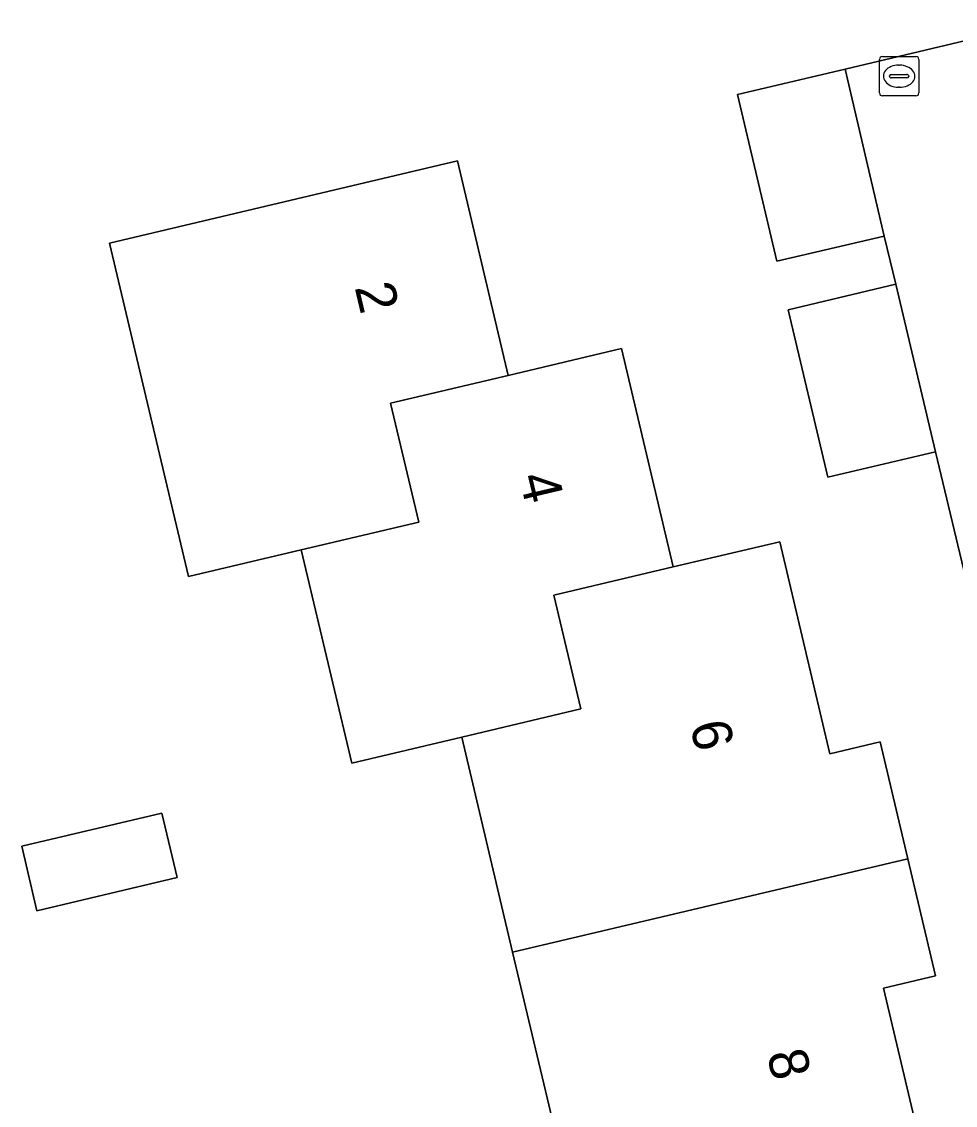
# Model space of a CAD drawing. Extents: x 158031 to 159244, y 380104 to 381214.
# Drawn here: x 158643.12 to 158666.81, y 380536.8 to 380564.3 of the extents above; entities that cross this region are included whole.
import ezdxf

# ---------------------------------------------------------------- set-up
doc = ezdxf.new("R2010")
doc.units = 0
for name, color, linetype in [('IMGEO_Brandkraan', 7, 'Continuous'), ('IMGEO_Erf', 7, 'Continuous'), ('IMGEO_Hek', 7, 'Continuous'), ('IMGEO_Pand', 7, 'Continuous'), ('IMGEO_Pand_nummerreeks', 7, 'Continuous'), ('IMGEO_Voetpad_open', 7, 'Continuous')]:
    doc.layers.add(name, color=color, linetype=linetype)

msp = doc.modelspace()

# ---------------------------------------------------------------- linework, layer by layer
at = {"layer": 'IMGEO_Brandkraan'}
for p, q in [((158664.886, 380562.495), (158664.886, 380563.347)), ((158664.961, 380563.421), (158665.813, 380563.421)), ((158665.887, 380563.347), (158665.887, 380562.495)), ((158665.188, 380562.964), (158665.586, 380562.964)), ((158665.374, 380563.201), (158665.399, 380563.201)), ((158665.145, 380562.915), (158665.145, 380562.927)), ((158665.583, 380562.878), (158665.185, 380562.878)), ((158665.629, 380562.927), (158665.629, 380562.915)), ((158665.813, 380562.421), (158664.961, 380562.421)), ((158665.397, 380562.641), (158665.372, 380562.641))]:
    msp.add_line(p, q, dxfattribs=at)
for points in [[(158664.886, 380562.495), (158664.886, 380563.347)], [(158664.961, 380563.421), (158665.813, 380563.421)], [(158665.887, 380563.347), (158665.887, 380562.495)], [(158665.813, 380562.421), (158664.961, 380562.421)]]:
    msp.add_lwpolyline(points, dxfattribs=at)
for centre, radius, start, end in [((158664.963, 380563.345), 0.0765, 91.552, 178.448), ((158664.963, 380563.345), 0.0765, 91.552, 178.448), ((158665.811, 380563.345), 0.0765, 1.552, 88.448), ((158665.811, 380563.345), 0.0765, 1.552, 88.448), ((158665.185, 380562.924), 0.0403, 85.8775, 175.7526), ((158665.59, 380562.926), 0.0386, 1.7309, 96.639), ((158665.182, 380562.914), 0.0366, 178.938, 274.7102), ((158665.586, 380562.921), 0.043, 264.8664, 352.4533), ((158664.963, 380562.497), 0.0765, 181.552, 268.448), ((158664.963, 380562.497), 0.0765, 181.552, 268.448), ((158665.811, 380562.497), 0.0765, 271.552, 358.448), ((158665.811, 380562.497), 0.0765, 271.552, 358.448)]:
    msp.add_arc(centre, radius, start, end, dxfattribs=at)
for centre, major_axis, ratio, start_param, end_param in [((158665.373, 380562.921), (-0.387, 0.002), 0.722429, 4.712389, 7.853982), ((158665.398, 380562.921), (-0.39, 0.002), 0.717154, 1.570796, 4.712389)]:
    msp.add_ellipse(centre, major_axis=major_axis, ratio=ratio, start_param=start_param, end_param=end_param, dxfattribs=at)
at = {"layer": 'IMGEO_Erf'}
for points in [[(158670.85, 380534.179), (158669.59, 380539.365), (158669.356, 380539.311), (158667.311, 380548.174), (158667.544, 380548.228), (158666.305, 380553.391), (158663.58, 380552.746), (158662.575, 380556.994), (158665.299, 380557.639), (158665.007, 380558.861), (158662.28, 380558.223), (158661.289, 380562.459), (158664.016, 380563.096), (158678.049, 380566.443)], [(158656.825, 380535.43), (158655.58, 380540.691), (158654.287, 380546.151), (158651.497, 380545.49), (158650.217, 380550.898), (158647.353, 380550.221), (158645.35, 380558.681), (158649.314, 380559.624), (158654.179, 380560.776), (158655.468, 380555.329), (158658.34, 380556.009), (158659.652, 380550.466), (158662.356, 380551.107), (158663.629, 380545.727), (158664.908, 380546.03), (158665.611, 380543.062), (158666.313, 380540.094), (158664.988, 380539.78), (158666.257, 380534.419)]]:
    msp.add_lwpolyline(points, dxfattribs=at)
msp.add_lwpolyline([(158643.123, 380543.378), (158646.677, 380544.22), (158647.064, 380542.583), (158643.511, 380541.741)], close=True, dxfattribs=at)
at = {"layer": 'IMGEO_Hek'}
msp.add_lwpolyline([(158664.016, 380563.096), (158678.049, 380566.443)], dxfattribs=at)
at = {"layer": 'IMGEO_Pand'}
for points in [[(158664.016, 380563.096), (158661.289, 380562.459), (158662.28, 380558.223), (158665.007, 380558.861)], [(158650.217, 380550.898), (158653.199, 380551.603), (158652.485, 380554.623), (158655.468, 380555.329), (158654.179, 380560.776), (158649.314, 380559.624), (158645.35, 380558.681), (158647.353, 380550.221)], [(158665.299, 380557.639), (158662.575, 380556.994), (158663.58, 380552.746), (158666.305, 380553.391)], [(158650.217, 380550.898), (158651.497, 380545.49), (158654.287, 380546.151), (158657.311, 380546.867), (158656.628, 380549.749), (158659.652, 380550.466), (158658.34, 380556.009), (158655.468, 380555.329), (158652.485, 380554.623), (158653.199, 380551.603)], [(158659.652, 380550.466), (158656.628, 380549.749), (158657.311, 380546.867), (158654.287, 380546.151), (158655.58, 380540.691), (158665.611, 380543.062), (158664.908, 380546.03), (158663.629, 380545.727), (158662.356, 380551.107)], [(158643.123, 380543.378), (158643.511, 380541.741), (158647.064, 380542.583), (158646.677, 380544.22)], [(158665.611, 380543.062), (158655.58, 380540.691), (158656.825, 380535.43), (158659.811, 380536.136), (158660.537, 380533.065), (158663.523, 380533.772), (158666.257, 380534.419), (158664.988, 380539.78), (158666.313, 380540.094)]]:
    msp.add_lwpolyline(points, close=True, dxfattribs=at)
at = {"layer": 'IMGEO_Voetpad_open'}
msp.add_lwpolyline([(158678.049, 380566.443), (158664.016, 380563.096), (158665.007, 380558.861), (158665.299, 380557.639), (158666.305, 380553.391), (158667.544, 380548.228), (158669.59, 380539.365), (158670.85, 380534.179), (158671.839, 380529.953), (158673.299, 380523.71)], dxfattribs=at)

# ---------------------------------------------------------------- texts
at = {"layer": 'IMGEO_Pand_nummerreeks'}
for s, rotation, p in [('2', 283.3138, (158651.568, 380557.567)), ('4', 283.3165, (158655.741, 380552.75)), ('6', 283.1572, (158660.075, 380546.457)), ('8', 283.1572, (158662.026, 380538.109))]:
    msp.add_text(s, height=1, rotation=rotation, dxfattribs=at).set_placement(p)

doc.saveas('drawing.dxf')
